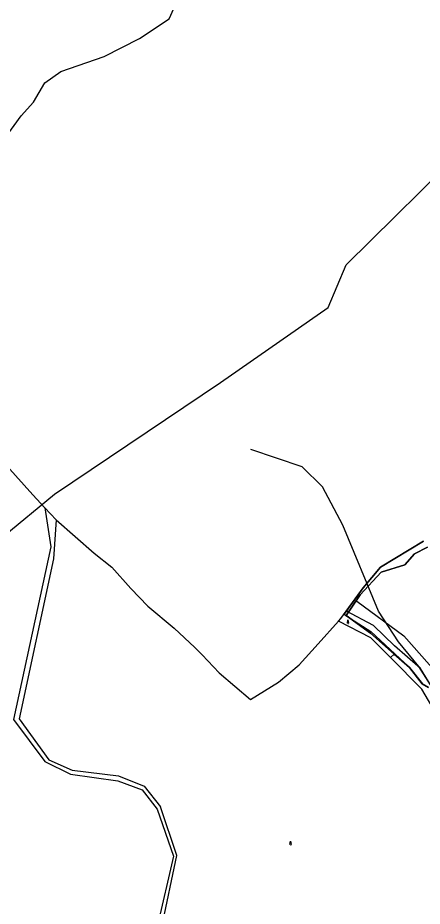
# Model space of a CAD drawing. Extents: x -564810 to -550519, y -1045831 to -1034011.
# Drawn here: x -554954 to -554457, y -1036121 to -1035030 of the extents above; entities that cross this region are included whole.
import ezdxf

# ---------------------------------------------------------------- set-up
doc = ezdxf.new("R2010")
doc.units = 0
for name, color, linetype in [('Biokoridory', 7, 'Continuous'), ('KN stav', 7, 'Continuous'), ('Obvod KPU', 7, 'Continuous'), ('STG', 7, 'Continuous'), ('Vrstva 16', 7, 'Continuous'), ('Vrstva 33', 7, 'Continuous'), ('Vrstva 4', 7, 'Continuous'), ('zamokř ploch', 7, 'Continuous')]:
    doc.layers.add(name, color=color, linetype=linetype)

msp = doc.modelspace()

# ---------------------------------------------------------------- linework, layer by layer
at = {"layer": 'Biokoridory'}
for points in [[(-554537.4, -1035746), (-554479.6, -1035788.4), (-554438.9, -1035834.8), (-554396.5, -1035886.9), (-554371.9, -1035929.3), (-554370.8, -1035994), (-554383.9, -1036106.8), (-554397.7, -1036162.3), (-554405.1, -1036209.9), (-554428.6, -1036243.5), (-554384.5, -1036328.4)], [(-554418.6, -1036320.6), (-554443.8, -1036285.1), (-554447.8, -1036247.3), (-554435.8, -1036214.7), (-554412.9, -1036187.2), (-554413.5, -1036143.1), (-554398.6, -1036095.6), (-554384.3, -1036004), (-554390.6, -1035936.4), (-554411.2, -1035894.6), (-554437.5, -1035863.7), (-554459.3, -1035828.8), (-554491.4, -1035800.7), (-554517.1, -1035776.1), (-554550.9, -1035757.7)]]:
    msp.add_lwpolyline(points, dxfattribs=at)
at = {"layer": 'KN stav'}
for p, q in [((-554967.6, -1035579.7), (-554935.4, -1035615.5)), ((-554935.4, -1035615.5), (-554920.7, -1035631.4)), ((-554920.7, -1035631.4), (-554907, -1035646.2)), ((-554907, -1035646.2), (-554860.2, -1035686.9)), ((-554508.3, -1035704.2), (-554455.4, -1035672.4)), ((-554860.2, -1035686.9), (-554838.7, -1035704.4)), ((-554478.7, -1035701.3), (-554466.5, -1035688.1)), ((-554466.5, -1035688.1), (-554478.7, -1035701.3)), ((-554466.5, -1035688.1), (-554450.8, -1035679.9)), ((-554450.8, -1035679.9), (-554466.5, -1035688.1)), ((-554507.7, -1035710.3), (-554478.7, -1035701.3)), ((-554478.7, -1035701.3), (-554507.7, -1035710.3)), ((-554838.7, -1035704.4), (-554815.2, -1035730.6)), ((-554533.2, -1035738.1), (-554507.7, -1035710.3)), ((-554507.7, -1035710.3), (-554533.2, -1035738.1)), ((-554529.8, -1035729.5), (-554508.3, -1035704.2)), ((-554815.2, -1035730.6), (-554794.3, -1035752.3)), ((-554557, -1035767.3), (-554529.8, -1035729.5)), ((-554550.7, -1035763.6), (-554533.2, -1035738.1)), ((-554533.2, -1035738.1), (-554550.7, -1035763.6)), ((-554794.3, -1035752.3), (-554761.9, -1035779.3)), ((-554520.8, -1035785.5), (-554550.7, -1035763.6)), ((-554550.7, -1035763.6), (-554520.8, -1035785.5)), ((-554585.2, -1035798.5), (-554560, -1035770.7)), ((-554560, -1035770.7), (-554557, -1035767.3)), ((-554761.9, -1035779.3), (-554736.7, -1035802.9)), ((-554491.8, -1035810.9), (-554520.8, -1035785.5)), ((-554520.8, -1035785.5), (-554491.8, -1035810.9)), ((-554608.3, -1035824), (-554585.2, -1035798.5)), ((-554736.7, -1035802.9), (-554727.4, -1035811.8)), ((-554727.4, -1035811.8), (-554706.5, -1035833.9)), ((-554472.9, -1035827.4), (-554491.8, -1035810.9)), ((-554491.8, -1035810.9), (-554472.9, -1035827.4)), ((-554633.7, -1035845.5), (-554608.3, -1035824)), ((-554457.2, -1035847.4), (-554472.9, -1035827.4)), ((-554472.9, -1035827.4), (-554457.2, -1035847.4)), ((-554706.5, -1035833.9), (-554668.3, -1035866.6)), ((-554668.3, -1035866.6), (-554633.7, -1035845.5)), ((-554449.3, -1035852.1), (-554457.2, -1035847.4)), ((-554457.2, -1035847.4), (-554449.3, -1035852.1))]:
    msp.add_line(p, q, dxfattribs=at)
at = {"layer": 'Obvod KPU'}
for p, q in [((-554455.4, -1035672.4), (-554508.3, -1035704.2)), ((-554508.3, -1035704.2), (-554529.8, -1035729.5)), ((-554529.8, -1035729.5), (-554553.1, -1035762)), ((-554553.1, -1035762), (-554550.9, -1035763.6)), ((-554550.9, -1035763.6), (-554520.3, -1035783.1)), ((-554520.3, -1035783.1), (-554472.6, -1035827.6)), ((-554472.6, -1035827.6), (-554456.8, -1035847.5))]:
    msp.add_line(p, q, dxfattribs=at)
at = {"layer": 'STG'}
msp.add_lwpolyline([(-554188.4, -1036154.4), (-554205.9, -1036116.7), (-554227, -1036068.9), (-554251.8, -1036045.9), (-554284, -1036020.2), (-554325.3, -1035989.9), (-554340, -1035968.8), (-554364.8, -1035919.1), (-554392.4, -1035889.7), (-554408.9, -1035876), (-554438.3, -1035862.2), (-554461.3, -1035826.4), (-554486.1, -1035796), (-554510.9, -1035758.4), (-554554.9, -1035652.7), (-554579.7, -1035605.8), (-554604.5, -1035581), (-554667.9, -1035559.9)], dxfattribs=at)
at = {"layer": 'Vrstva 16'}
msp.add_lwpolyline([(-555036.2, -1035719.5), (-554909.1, -1035614.8), (-554704.8, -1035477.7), (-554572.8, -1035385.5), (-554550.4, -1035333.2), (-554399.4, -1035184.1), (-554329.6, -1035149.2), (-554282.3, -1035099.4), (-554202.6, -1035057), (-553970.9, -1035009.6), (-553838.8, -1034982.2), (-553771.6, -1034907.4), (-553734.2, -1034814.2), (-553736.7, -1034739.4), (-553784, -1034649.7), (-553833.9, -1034550), (-553861.3, -1034470.2), (-553858.8, -1034338.1), (-553846.3, -1034158.7)], dxfattribs=at)
at = {"layer": 'Vrstva 33'}
msp.add_lwpolyline([(-554987.9, -1035202.1), (-554950.1, -1035150.3), (-554934.7, -1035133.5), (-554920.7, -1035109.7), (-554901.1, -1035095.7), (-554847.9, -1035077.5), (-554804.6, -1035055.1), (-554768.2, -1035031.3), (-554743, -1034975.3)], dxfattribs=at)
at = {"layer": 'Vrstva 4'}
for p, q in [((-554920.7, -1035631.4), (-554913.3, -1035679.3)), ((-554907, -1035646.2), (-554910.2, -1035694)), ((-554913.3, -1035679.3), (-554959.2, -1035891.2)), ((-554910.2, -1035694), (-554952.4, -1035890.4)), ((-554520.3, -1035791), (-554560, -1035770.7)), ((-554496.1, -1035815.3), (-554520.3, -1035791)), ((-554491.8, -1035810.9), (-554496.1, -1035815.3)), ((-554457.5, -1035854), (-554496.1, -1035815.3)), ((-554440.2, -1035883.8), (-554457.5, -1035854)), ((-554959.2, -1035891.2), (-554921, -1035942.9)), ((-554952.4, -1035890.4), (-554916.1, -1035940.8)), ((-554916.1, -1035940.8), (-554887.2, -1035953.5)), ((-554921, -1035942.9), (-554889.1, -1035958.4)), ((-554889.1, -1035958.4), (-554831.2, -1035966.6)), ((-554887.2, -1035953.5), (-554830.2, -1035960.6)), ((-554830.2, -1035960.6), (-554798.9, -1035973.2)), ((-554831.2, -1035966.6), (-554801.3, -1035977.7)), ((-554798.9, -1035973.2), (-554778.9, -1035998.6)), ((-554801.3, -1035977.7), (-554782.8, -1036001.4)), ((-554782.8, -1036001.4), (-554762.8, -1036059.1)), ((-554758.5, -1036058.2), (-554778.9, -1035998.6)), ((-554762.8, -1036059.1), (-554785, -1036155)), ((-554779.1, -1036156.2), (-554758.5, -1036058.2))]:
    msp.add_line(p, q, dxfattribs=at)
at = {"layer": 'zamokř ploch'}
for points in [[(-554549.1, -1035772.9), (-554548.4, -1035768.9), (-554547.6, -1035772.9)], [(-554548.4, -1035773.2), (-554548.4, -1035773.4), (-554547.6, -1035773.4)], [(-554619.7, -1036044.7), (-554619, -1036040.7), (-554618.2, -1036044.7)], [(-554619, -1036045), (-554619, -1036045.2), (-554618.2, -1036045.2)]]:
    msp.add_lwpolyline(points, dxfattribs=at)

doc.saveas('drawing.dxf')
